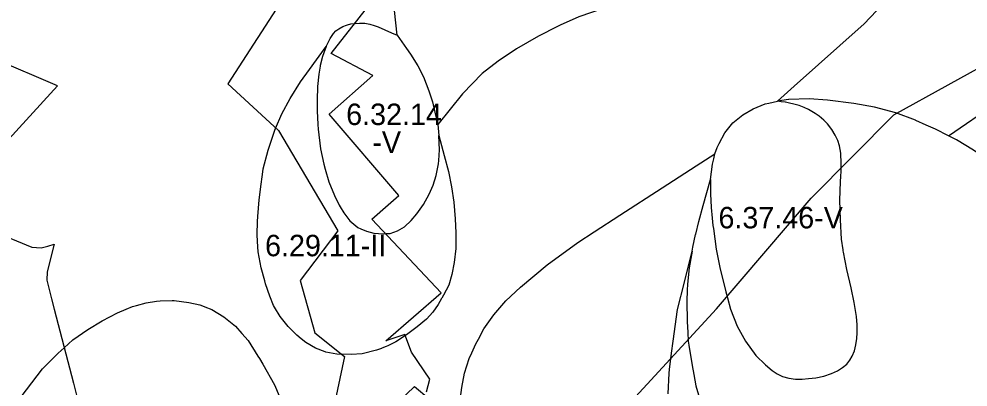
# Model space of a CAD drawing. Extents: x -555156 to -540209, y -1046851 to -1035695.
# Drawn here: x -542588.7 to -542146.3, y -1038196.3 to -1038024.8 of the extents above; entities that cross this region are included whole.
import ezdxf

# ---------------------------------------------------------------- set-up
doc = ezdxf.new("R2010")
doc.units = 0
for name, color, linetype in [('Vrstva 12', 7, 'Continuous'), ('Vrstva 27', 7, 'Continuous'), ('Vrstva 28', 7, 'Continuous'), ('Vrstva 29', 7, 'Continuous')]:
    doc.layers.add(name, color=color, linetype=linetype)

msp = doc.modelspace()

# ---------------------------------------------------------------- linework, layer by layer
at = {"layer": 'Vrstva 12'}
for points in [[(-542398.81, -1038198.57), (-542397.186761, -1038192.606435), (-542405.66, -1038180.06), (-542408.89, -1038171.78), (-542417.64, -1038174.79), (-542391.96, -1038152.41), (-542424.250372, -1038118.093102), (-542416.6, -1038111.37), (-542411.59, -1038106.97), (-542444.1, -1038069.17), (-542423.74, -1038051.2), (-542443.231569, -1038040.948403), (-542405.72, -1037993.07)], [(-542601.62, -1038123.36), (-542582.7, -1038131.15), (-542578.34, -1038131.49), (-542575.3, -1038130.61), (-542572.23, -1038129.72), (-542575.59, -1038142.57), (-542575.75, -1038146.44), (-542573.51, -1038155.13), (-542572.26, -1038159.97), (-542563.33, -1038194.53), (-542561.55, -1038201.37)]]:
    msp.add_lwpolyline(points, dxfattribs=at)
at = {"layer": 'Vrstva 28'}
for points in [[(-542412.4, -1038032.41), (-542413.71, -1038020.9), (-542414.23, -1038009.66), (-542414.23, -1038002.14), (-542414.23, -1037991.15), (-542414.23, -1037989.26), (-542414.18, -1037987.69), (-542414.13, -1037986.21), (-542413.33, -1037963.05), (-542413.32, -1037962.71), (-542413.22, -1037955.2), (-542413.15, -1037950.46), (-542412.86, -1037930.21), (-542412.88, -1037910.23), (-542412.88, -1037908.2), (-542412.49, -1037899.77), (-542412.09, -1037891.2), (-542410.52, -1037873.15), (-542407.65, -1037844.64), (-542406.3, -1037819.52)], [(-542235.22, -1038063.08), (-542227.34, -1038056.08), (-542194.7, -1038027.09), (-542156.8, -1037987.08), (-542141.27, -1037971.92), (-542135.22, -1037966.01), (-542090.66, -1037922.48), (-542033.02, -1037860.31)], [(-542315.5, -1038019.64), (-542327.81, -1038023.78), (-542336.47, -1038027.71), (-542337.67, -1038028.26), (-542346.48, -1038032.75), (-542356.79, -1038038.73), (-542365.3, -1038044.4), (-542372.77, -1038050.23), (-542382.03, -1038059.65), (-542393.47, -1038073.96)], [(-542445.48, -1038037.57), (-542443.69, -1038033.98), (-542442.07, -1038031.58), (-542441.04, -1038030.41), (-542439.68, -1038029.38), (-542437.68, -1038028.31), (-542436.02, -1038027.68), (-542435.52, -1038027.55), (-542434.02, -1038027.14), (-542431.97, -1038026.85), (-542429.92, -1038026.7), (-542427.44, -1038026.8), (-542425.14, -1038027.19), (-542423.15, -1038027.84), (-542421.23, -1038028.51), (-542415.01, -1038031.21), (-542412.4, -1038032.41)], [(-542412.4, -1038032.41), (-542408.1, -1038038.5), (-542406.17, -1038041.23), (-542402.73, -1038046.61), (-542400.19, -1038051.84), (-542397.65, -1038058.26), (-542396.01, -1038063.35), (-542394.81, -1038068.28), (-542393.47, -1038073.96)], [(-542393.02, -1038079.04), (-542390.52, -1038088.46), (-542388.55, -1038095.9), (-542387.05, -1038103.07), (-542386.01, -1038110.09), (-542385.41, -1038117.86), (-542385.11, -1038124.44), (-542385.11, -1038129.06), (-542385.11, -1038131.76), (-542385.86, -1038138.19), (-542386.9, -1038143.87), (-542388.4, -1038148.8), (-542390.79, -1038153.43), (-542391.57, -1038154.8), (-542391.71, -1038155.06), (-542393.25, -1038157.8), (-542395.81, -1038161.39), (-542398.8, -1038164.64), (-542403.07, -1038168.22), (-542408.02, -1038171.9), (-542413.05, -1038175.14), (-542416.73, -1038177.06), (-542417.49, -1038177.45), (-542419.53, -1038178.2), (-542419.76, -1038178.29), (-542422.1, -1038179.15), (-542428.67, -1038180.78), (-542433.79, -1038181.12), (-542440.54, -1038180.95), (-542445.66, -1038180.01), (-542445.96, -1038179.89), (-542450.52, -1038178.13), (-542455.05, -1038175.57), (-542457.23, -1038173.79), (-542459.23, -1038172.15), (-542463.15, -1038168.14), (-542465.7, -1038164.9), (-542466.91, -1038163.36), (-542469.64, -1038159.09), (-542469.98, -1038158.28), (-542471.78, -1038153.96), (-542473.74, -1038148.15), (-542474.1, -1038146.87), (-542475.86, -1038140.72), (-542477.2, -1038133.25), (-542477.47, -1038128.45), (-542477.65, -1038125.18), (-542477.44, -1038119.23), (-542477.35, -1038116.81), (-542476.75, -1038109.04), (-542475.86, -1038101.72), (-542475.36, -1038098.36), (-542474.82, -1038094.75), (-542474.81, -1038094.69), (-542472.57, -1038085.88), (-542469.42, -1038076.56), (-542469.09, -1038075.79), (-542466.14, -1038068.94), (-542462.25, -1038061.92), (-542457.47, -1038054.15), (-542453.29, -1038048.32), (-542445.48, -1038037.57)], [(-542445.48, -1038037.57), (-542447.27, -1038042.27), (-542448.31, -1038046.52), (-542448.38, -1038046.79), (-542448.98, -1038050.55), (-542449.6, -1038056.28), (-542449.68, -1038062.69), (-542449.74, -1038067.64), (-542449.41, -1038074.04), (-542449.3, -1038076.16), (-542448.1, -1038085.28), (-542446.61, -1038092.45), (-542445.91, -1038094.85), (-542444.22, -1038100.67), (-542441.68, -1038107.1), (-542439.44, -1038111.58), (-542439, -1038112.34), (-542437.35, -1038115.17), (-542434.51, -1038118.9), (-542430.77, -1038121.89), (-542429.31, -1038122.54), (-542426.74, -1038123.69), (-542423.31, -1038124.58)], [(-542155.48, -1038079.25), (-542133.22, -1038064.02), (-542100.81, -1038041)], [(-542264.35, -1038087.59), (-542263.2, -1038084.74), (-542262.41, -1038082.8), (-542259.72, -1038077.87), (-542255.98, -1038073.24), (-542251.35, -1038069.5), (-542246.42, -1038066.66), (-542240.9, -1038064.42), (-542239.11, -1038064), (-542235.22, -1038063.08)], [(-542155.48, -1038079.25), (-542161.47, -1038076.21), (-542165.81, -1038074.25), (-542170.69, -1038072.04), (-542170.85, -1038071.98), (-542179.95, -1038068.61), (-542189.96, -1038065.92), (-542199.52, -1038064.12), (-542211.92, -1038062.63), (-542220.43, -1038062.03), (-542229.84, -1038062.33), (-542229.99, -1038062.33), (-542235.22, -1038063.08)], [(-542220.64, -1038192.36), (-542217.23, -1038192.01), (-542213.56, -1038191.25), (-542209.97, -1038189.96), (-542207.15, -1038188.68), (-542204.85, -1038187.23), (-542202.89, -1038185.61), (-542201.44, -1038183.82), (-542200.33, -1038181.94), (-542199.3, -1038179.37), (-542198.62, -1038176.64), (-542198.19, -1038173.65), (-542198.02, -1038171.01), (-542197.94, -1038167.33), (-542198.28, -1038163.49), (-542199.34, -1038156.87), (-542200.84, -1038150), (-542202.78, -1038141.48), (-542204.42, -1038133.41), (-542204.52, -1038132.77), (-542204.57, -1038132.42), (-542205.32, -1038127.43), (-542205.77, -1038118.31), (-542206.07, -1038109.2), (-542205.86, -1038100.75), (-542205.67, -1038098.01), (-542205.52, -1038095.89), (-542205.44, -1038092.36), (-542205.44, -1038092.13), (-542205.69, -1038087.35), (-542206.29, -1038083.93), (-542207.06, -1038081.45), (-542208.25, -1038078.89), (-542209.87, -1038076.24), (-542211.92, -1038073.68), (-542213.55, -1038071.97), (-542215.68, -1038070.09), (-542217.56, -1038068.81), (-542220.64, -1038066.94), (-542222.74, -1038066.01), (-542224.98, -1038065.18), (-542227.52, -1038064.45), (-542229.52, -1038064.01), (-542231.47, -1038063.62), (-542231.64, -1038063.6), (-542233.42, -1038063.37), (-542235.22, -1038063.08)], [(-542393.47, -1038073.96), (-542393.02, -1038079.04)], [(-542417.6, -1038124.82), (-542415.69, -1038124.73), (-542412.25, -1038123.54), (-542408.97, -1038121.59), (-542405.83, -1038118.75), (-542403.29, -1038115.62), (-542400.19, -1038111.17), (-542397.5, -1038106.39), (-542395.71, -1038102.2), (-542394.22, -1038097.72), (-542393.17, -1038092.34), (-542393.06, -1038090.69), (-542392.72, -1038085.76), (-542393.02, -1038079.04)], [(-542127.56, -1038097.28), (-542135.33, -1038091.6), (-542143.84, -1038085.92), (-542151.76, -1038081.14), (-542155.48, -1038079.25)], [(-542383.58, -1038220.3), (-542383.3, -1038204.84), (-542382.54, -1038198.78), (-542382.25, -1038196.47), (-542381.06, -1038189.75), (-542378.82, -1038183.02), (-542377.56, -1038180.27), (-542375.68, -1038176.15), (-542374.52, -1038173.96), (-542371.95, -1038169.12), (-542367.32, -1038162.7), (-542361.79, -1038156.12), (-542354.92, -1038149.69), (-542342.52, -1038139.38), (-542328.18, -1038128.92), (-542320.58, -1038124), (-542308.64, -1038116.27), (-542288.85, -1038103.45), (-542273.03, -1038093.21), (-542264.35, -1038087.59)], [(-542266.44, -1038099.54), (-542265.39, -1038092.52), (-542264.85, -1038089.97), (-542264.35, -1038087.59)], [(-542274.93, -1038132.98), (-542274.56, -1038131.19), (-542273.32, -1038125.25), (-542273.28, -1038125.06), (-542271.79, -1038119.23), (-542269.85, -1038111.76), (-542266.44, -1038099.54)], [(-542266.44, -1038099.54), (-542266.44, -1038106.27), (-542266.14, -1038112.69), (-542265.61, -1038117.61), (-542265.24, -1038121.06), (-542265.05, -1038122.47), (-542263.75, -1038132.12), (-542261.93, -1038141.44), (-542259.92, -1038149.24), (-542259.24, -1038151.9), (-542258.47, -1038154.66), (-542257, -1038159.97), (-542254.01, -1038167.89), (-542250.13, -1038174.91), (-542245.2, -1038181.64), (-542240.72, -1038185.97), (-542237.71, -1038188.51), (-542235.24, -1038190.05), (-542232.76, -1038191.33), (-542229.94, -1038192.18), (-542226.79, -1038192.53), (-542223.71, -1038192.61), (-542220.64, -1038192.36)], [(-542423.31, -1038124.58), (-542418.97, -1038124.88), (-542417.6, -1038124.82)], [(-542286.1, -1038199.37), (-542285.65, -1038189.78), (-542285.44, -1038188.06), (-542284.5, -1038180.42), (-542283.82, -1038174.87), (-542281.73, -1038160.22), (-542278.54, -1038147.44), (-542274.93, -1038132.98)], [(-542274.93, -1038132.98), (-542276.27, -1038140.75), (-542277.17, -1038148.37), (-542277.27, -1038151.09), (-542277.47, -1038156.29), (-542277.32, -1038165.71), (-542276.98, -1038170.94), (-542276.72, -1038174.83), (-542276.42, -1038176.75), (-542274.93, -1038186.18), (-542274.13, -1038190.45), (-542273.14, -1038195.75), (-542270.15, -1038206.06)], [(-542587.68, -1038200.79), (-542577.68, -1038187.78), (-542570.36, -1038180.46), (-542567.61, -1038177.96), (-542563.63, -1038174.33), (-542556.61, -1038169.4), (-542549.89, -1038165.37), (-542542.72, -1038161.78), (-542538.69, -1038160.06), (-542535.7, -1038158.79), (-542533.97, -1038158.3), (-542529.43, -1038157), (-542524.59, -1038156.34), (-542522.86, -1038156.1), (-542517.29, -1038155.97), (-542516.28, -1038155.95), (-542509.56, -1038156.85), (-542504.34, -1038158.04), (-542502.44, -1038158.76), (-542502.07, -1038158.9), (-542498.81, -1038160.14), (-542493.13, -1038163.57), (-542487.76, -1038167.91), (-542484.8, -1038171.32), (-542481.93, -1038174.63), (-542477.31, -1038181.82), (-542476.55, -1038183), (-542475.02, -1038185.67), (-542469.53, -1038195.26), (-542463.56, -1038209.6)]]:
    msp.add_lwpolyline(points, dxfattribs=at)
at = {"layer": 'Vrstva 29'}
for points in [[(-542411.469992, -1037674.604998), (-542398.272999, -1037703.534007), (-542380.851005, -1037737.824007), (-542385.074992, -1037769.021995), (-542393.971007, -1037809.376995), (-542395.511, -1037856.745997), (-542397.802185, -1037894.709778), (-542393.241028, -1037934.481018), (-542390.763, -1037973.891907), (-542392.663879, -1037974.760193), (-542392.547, -1037975.980004), (-542463.669997, -1038012.237998), (-542491.278992, -1038054.963999), (-542467.753999, -1038076.688002), (-542440.040992, -1038123.454998), (-542457.648999, -1038146.665008), (-542450.818009, -1038170.999993), (-542437.035992, -1038182.103007), (-542441.262005, -1038202.563008)], [(-542304.833994, -1038204.771001), (-542263.651006, -1038159.828994), (-542219.387001, -1038108.352009), (-542180.971998, -1038069.471006), (-542130.291007, -1038041.511995), (-542084.438992, -1038017.579998), (-542047.191992, -1037999.267999), (-542020.678005, -1037978.653997), (-542008.737996, -1037951.443994), (-541997.711991, -1037919.012008), (-541971.367993, -1037891.219008), (-541941.881994, -1037856.386993), (-541929.325004, -1037899.300996), (-541914.359991, -1037939.178006), (-541876.556001, -1037939.851993), (-541852.131002, -1037954.012999), (-541831.952995, -1037980.195997), (-541826.219997, -1038005.167008), (-541850.292991, -1038033.229994), (-541881.120997, -1038059.977), (-541960.532993, -1038112.120992), (-542006.502005, -1038147.800003), (-542029.986992, -1038168.774999), (-542066.966991, -1038199.901006)], [(-542596.649902, -1038084.325989), (-542570.750977, -1038055.968994), (-542599.987976, -1038043.533997)], [(-542427.515997, -1038218.262993), (-542404.385004, -1038195.967007), (-542377.609007, -1038218.333998)]]:
    msp.add_lwpolyline(points, dxfattribs=at)

# ---------------------------------------------------------------- texts
at = {"layer": 'Vrstva 27'}
for s, p in [('6.32.14', (-542436.183149, -1038074.23)), ('-V', (-542423.987104, -1038087.23)), ('6.37.46-V', (-542262.667974, -1038122.35)), ('6.29.11-II', (-542473.980313, -1038135.35))]:
    msp.add_text(s, height=10, dxfattribs=at).set_placement(p)

doc.saveas('drawing.dxf')
